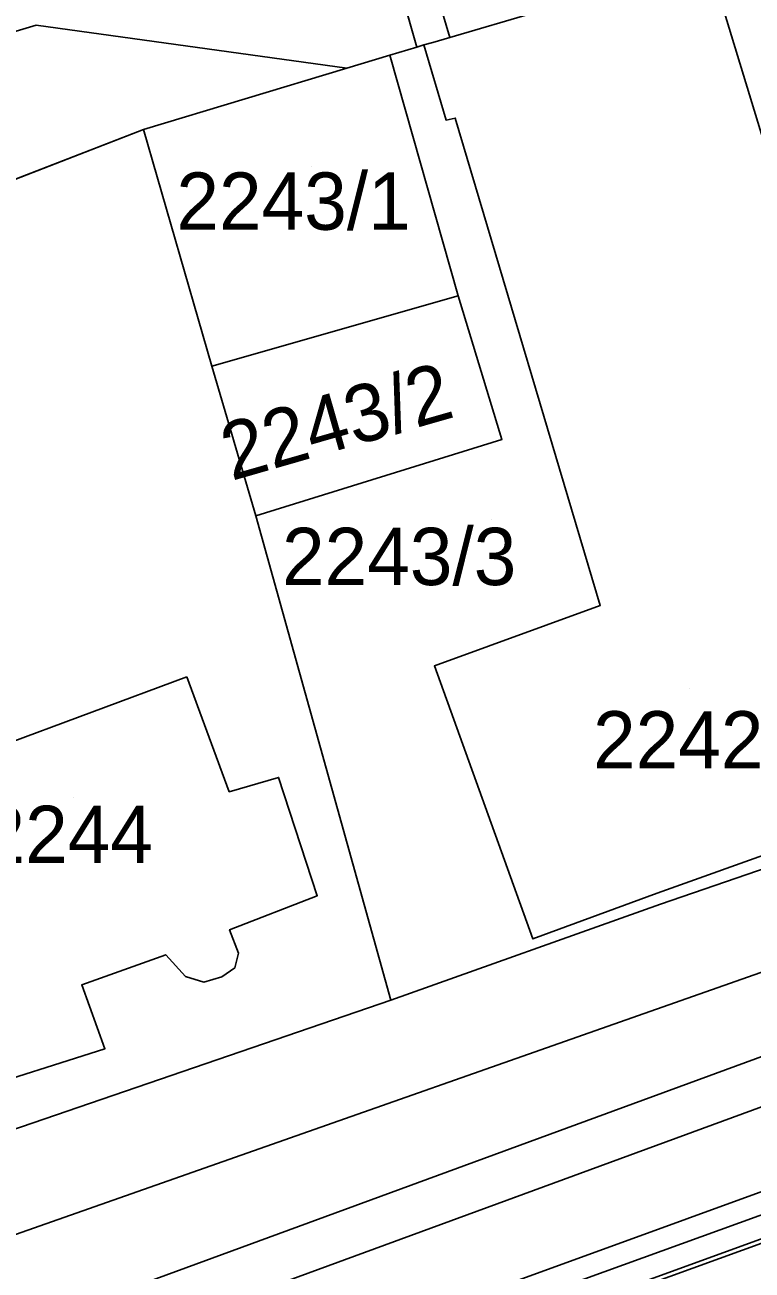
# Model space of a CAD drawing. Extents: x -263423 to -261326, y -1240067 to -1237864.
# Drawn here: x -262264.33 to -262238.95, y -1238877.41 to -1238833.96 of the extents above; entities that cross this region are included whole.
import ezdxf

# ---------------------------------------------------------------- set-up
doc = ezdxf.new("R2010")
doc.units = 0
for name, color, linetype in [('body_kn', 7, 'Continuous'), ('kladpar_druhypozemkov', 7, 'Continuous'), ('kladpar_hranice', 7, 'Continuous'), ('kladpar_parcelnecisla', 7, 'Continuous'), ('kladpar_plochy', 7, 'Continuous'), ('tarchy_linie', 7, 'Continuous'), ('zappar_hrandruhpozemk', 7, 'Continuous')]:
    doc.layers.add(name, color=color, linetype=linetype)

msp = doc.modelspace()

# ---------------------------------------------------------------- linework, layer by layer
at = {"layer": 'body_kn'}
for p, q in [((-262263.94, -1238833.97), (-262263.94, -1238833.97)), ((-262250.41, -1238834.66), (-262250.41, -1238834.66)), ((-262250.09, -1238834.57), (-262250.09, -1238834.57)), ((-262249.5, -1238834.4), (-262249.5, -1238834.4)), ((-262249.5, -1238834.4), (-262249.5, -1238834.4)), ((-262251.6, -1238835.02), (-262251.6, -1238835.02)), ((-262251.6, -1238835.02), (-262251.6, -1238835.02)), ((-262250.65, -1238834.74), (-262250.65, -1238834.74)), ((-262253.1, -1238835.47), (-262253.1, -1238835.47)), ((-262253.1, -1238835.47), (-262253.1, -1238835.47)), ((-262249.63, -1238837.28), (-262249.63, -1238837.28)), ((-262249.31, -1238837.21), (-262249.31, -1238837.21)), ((-262260.2, -1238837.61), (-262260.2, -1238837.61)), ((-262260.2, -1238837.61), (-262260.2, -1238837.61)), ((-262249.21, -1238843.41), (-262249.21, -1238843.41)), ((-262249.21, -1238843.41), (-262249.21, -1238843.41)), ((-262257.81, -1238845.87), (-262257.81, -1238845.87)), ((-262247.68, -1238848.43), (-262247.68, -1238848.43)), ((-262256.27, -1238851.09), (-262256.27, -1238851.09)), ((-262244.25, -1238854.22), (-262244.25, -1238854.22)), ((-262250.04, -1238856.33), (-262250.04, -1238856.33)), ((-262258.68, -1238856.71), (-262258.68, -1238856.71)), ((-262255.48, -1238860.22), (-262255.48, -1238860.22)), ((-262257.2, -1238860.72), (-262257.2, -1238860.72)), ((-262254.13, -1238864.35), (-262254.13, -1238864.35)), ((-262242.26, -1238864.26), (-262242.26, -1238864.26)), ((-262242.14, -1238864.64), (-262242.14, -1238864.64)), ((-262242.14, -1238864.64), (-262242.14, -1238864.64)), ((-262257.19, -1238865.54), (-262257.19, -1238865.54)), ((-262246.6, -1238865.86), (-262246.6, -1238865.86)), ((-262259.42, -1238866.41), (-262259.42, -1238866.41)), ((-262256.88, -1238866.36), (-262256.88, -1238866.36)), ((-262258.73, -1238867.17), (-262258.73, -1238867.17)), ((-262257.46, -1238867.18), (-262257.46, -1238867.18)), ((-262257.01, -1238866.87), (-262257.01, -1238866.87)), ((-262262.35, -1238867.46), (-262262.35, -1238867.46)), ((-262258.09, -1238867.37), (-262258.09, -1238867.37)), ((-262251.56, -1238867.99), (-262251.56, -1238867.99)), ((-262261.54, -1238869.69), (-262261.54, -1238869.69))]:
    msp.add_line(p, q, dxfattribs=at)
at = {"layer": 'kladpar_druhypozemkov'}
for p, q in [((-262254.33, -1238838.91), (-262254.33, -1238838.91)), ((-262252.93, -1238846.61), (-262252.93, -1238846.61)), ((-262248.03, -1238851.21), (-262248.03, -1238851.21)), ((-262241.13, -1238857.11), (-262241.13, -1238857.11)), ((-262262.63, -1238860.91), (-262262.63, -1238860.91))]:
    msp.add_line(p, q, dxfattribs=at)
at = {"layer": 'kladpar_hranice'}
for points in [[(-262235.98, -1238803.56), (-262232.88, -1238815.06), (-262230.73, -1238823.01), (-262230.24, -1238824.73), (-262225.75, -1238840.43), (-262224.36, -1238845.29), (-262222.79, -1238850.77), (-262220.93, -1238857.26), (-262222.33, -1238857.76), (-262228.63, -1238859.99), (-262230.29, -1238860.48), (-262237.61, -1238863.09), (-262237.74, -1238862.64), (-262233.21, -1238861.1), (-262232.31, -1238859.39), (-262233.53, -1238855.13), (-262233.72, -1238855.13), (-262234.83, -1238851.38), (-262238.51, -1238839.05), (-262238.25, -1238838.99), (-262240.46, -1238831.74), (-262241.04, -1238829.68), (-262245.24, -1238814.78), (-262249.94, -1238797.11)], [(-262254.53, -1238817.37), (-262245.24, -1238814.78), (-262241.04, -1238829.68), (-262240.46, -1238831.74), (-262249.5, -1238834.4), (-262250.09, -1238834.57), (-262250.41, -1238834.66), (-262250.65, -1238834.74), (-262251.75, -1238830.9), (-262253.23, -1238825.74), (-262253.55, -1238824.61), (-262256.01, -1238825.32), (-262257.06, -1238821.81), (-262254.58, -1238821), (-262255.47, -1238817.87), (-262255.54, -1238817.64), (-262254.53, -1238817.37)], [(-262251.75, -1238830.9), (-262250.65, -1238834.74), (-262251.6, -1238835.02), (-262253.1, -1238835.47), (-262260.2, -1238837.61), (-262266, -1238839.86), (-262266.63, -1238840.1), (-262267.27, -1238840.22), (-262272.04, -1238841.64), (-262276.88, -1238843.12), (-262278.63, -1238843.58), (-262279.24, -1238843.74), (-262279.42, -1238843.17), (-262280.14, -1238839.61)], [(-262234.83, -1238851.38), (-262233.72, -1238855.13), (-262233.53, -1238855.13), (-262232.31, -1238859.39), (-262233.21, -1238861.1), (-262237.74, -1238862.64), (-262242.26, -1238864.26), (-262246.6, -1238865.86), (-262250.04, -1238856.33), (-262244.25, -1238854.22), (-262249.31, -1238837.21), (-262249.63, -1238837.28), (-262250.41, -1238834.66), (-262250.09, -1238834.57), (-262249.5, -1238834.4), (-262240.46, -1238831.74), (-262238.25, -1238838.99), (-262238.51, -1238839.05), (-262234.83, -1238851.38)], [(-262242.14, -1238864.64), (-262251.56, -1238867.99), (-262256.27, -1238851.09), (-262247.68, -1238848.43), (-262249.21, -1238843.41), (-262251.6, -1238835.02), (-262250.65, -1238834.74), (-262250.41, -1238834.66), (-262249.63, -1238837.28), (-262249.31, -1238837.21), (-262244.25, -1238854.22), (-262250.04, -1238856.33), (-262246.6, -1238865.86), (-262242.26, -1238864.26), (-262237.74, -1238862.64), (-262237.61, -1238863.09), (-262242.14, -1238864.64)], [(-262251.6, -1238835.02), (-262249.21, -1238843.41), (-262257.81, -1238845.87), (-262260.2, -1238837.61), (-262253.1, -1238835.47), (-262251.6, -1238835.02)], [(-262260.2, -1238837.61), (-262257.81, -1238845.87), (-262256.27, -1238851.09), (-262251.56, -1238867.99), (-262270.54, -1238874.5), (-262279.24, -1238843.74), (-262278.63, -1238843.58), (-262276.88, -1238843.12), (-262272.04, -1238841.64), (-262267.27, -1238840.22), (-262266.63, -1238840.1), (-262266, -1238839.86), (-262260.2, -1238837.61)], [(-262249.21, -1238843.41), (-262247.68, -1238848.43), (-262256.27, -1238851.09), (-262257.81, -1238845.87), (-262249.21, -1238843.41)], [(-262270.54, -1238874.5), (-262251.56, -1238867.99), (-262242.14, -1238864.64), (-262237.61, -1238863.09)]]:
    msp.add_lwpolyline(points, dxfattribs=at)
at = {"layer": 'kladpar_plochy'}
for p, q in [((-262251.75, -1238830.9), (-262250.65, -1238834.74)), ((-262251.6, -1238835.02), (-262253.1, -1238835.47)), ((-262250.65, -1238834.74), (-262251.6, -1238835.02)), ((-262253.1, -1238835.47), (-262260.2, -1238837.61)), ((-262260.2, -1238837.61), (-262266, -1238839.86))]:
    msp.add_line(p, q, dxfattribs=at)
for points in [[(-262235.98, -1238803.56), (-262232.88, -1238815.06), (-262230.73, -1238823.01), (-262230.24, -1238824.73), (-262225.75, -1238840.43), (-262224.36, -1238845.29), (-262222.79, -1238850.77), (-262220.93, -1238857.26), (-262222.33, -1238857.76), (-262228.63, -1238859.99), (-262230.29, -1238860.48), (-262237.61, -1238863.09), (-262237.74, -1238862.64), (-262233.21, -1238861.1), (-262232.31, -1238859.39), (-262233.53, -1238855.13), (-262233.72, -1238855.13), (-262234.83, -1238851.38), (-262238.51, -1238839.05), (-262238.25, -1238838.99), (-262240.46, -1238831.74), (-262241.04, -1238829.68), (-262245.24, -1238814.78), (-262249.94, -1238797.11)], [(-262310.41, -1238888.32), (-262293.66, -1238882.5), (-262292.01, -1238881.94), (-262289.46, -1238881.07), (-262270.54, -1238874.5), (-262251.56, -1238867.99), (-262242.14, -1238864.64), (-262237.61, -1238863.09)]]:
    msp.add_lwpolyline(points, dxfattribs=at)
for points in [[(-262254.53, -1238817.37), (-262245.24, -1238814.78), (-262241.04, -1238829.68), (-262240.46, -1238831.74), (-262249.5, -1238834.4), (-262250.09, -1238834.57), (-262250.41, -1238834.66), (-262250.65, -1238834.74), (-262251.75, -1238830.9), (-262253.23, -1238825.74), (-262253.55, -1238824.61), (-262256.01, -1238825.32), (-262257.06, -1238821.81), (-262254.58, -1238821), (-262255.47, -1238817.87), (-262255.54, -1238817.64)], [(-262234.83, -1238851.38), (-262233.72, -1238855.13), (-262233.53, -1238855.13), (-262232.31, -1238859.39), (-262233.21, -1238861.1), (-262237.74, -1238862.64), (-262242.26, -1238864.26), (-262246.6, -1238865.86), (-262250.04, -1238856.33), (-262244.25, -1238854.22), (-262249.31, -1238837.21), (-262249.63, -1238837.28), (-262250.41, -1238834.66), (-262250.09, -1238834.57), (-262249.5, -1238834.4), (-262240.46, -1238831.74), (-262238.25, -1238838.99), (-262238.51, -1238839.05)], [(-262242.14, -1238864.64), (-262251.56, -1238867.99), (-262256.27, -1238851.09), (-262247.68, -1238848.43), (-262249.21, -1238843.41), (-262251.6, -1238835.02), (-262250.65, -1238834.74), (-262250.41, -1238834.66), (-262249.63, -1238837.28), (-262249.31, -1238837.21), (-262244.25, -1238854.22), (-262250.04, -1238856.33), (-262246.6, -1238865.86), (-262242.26, -1238864.26), (-262237.74, -1238862.64), (-262237.61, -1238863.09)], [(-262251.6, -1238835.02), (-262249.21, -1238843.41), (-262257.81, -1238845.87), (-262260.2, -1238837.61), (-262253.1, -1238835.47)], [(-262260.2, -1238837.61), (-262257.81, -1238845.87), (-262256.27, -1238851.09), (-262251.56, -1238867.99), (-262270.54, -1238874.5), (-262279.24, -1238843.74), (-262278.63, -1238843.58), (-262276.88, -1238843.12), (-262272.04, -1238841.64), (-262267.27, -1238840.22), (-262266.63, -1238840.1), (-262266, -1238839.86)], [(-262249.21, -1238843.41), (-262247.68, -1238848.43), (-262256.27, -1238851.09), (-262257.81, -1238845.87)]]:
    msp.add_lwpolyline(points, close=True, dxfattribs=at)
at = {"layer": 'tarchy_linie'}
for points in [[(-262353.18, -1238913.64), (-262313.09, -1238898.8), (-262268.92, -1238882.83), (-262225.51, -1238866.91), (-262194.7, -1238856.16)], [(-262364.08, -1238919.7), (-262352.62, -1238915.28), (-262311, -1238901), (-262228.5, -1238871), (-262226.75, -1238871.29), (-262225.85, -1238870.92), (-262193.12, -1238859.46)], [(-262310.73, -1238896.19), (-262269.48, -1238881.28), (-262228.77, -1238866.35)], [(-262228.35, -1238872.59), (-262310.49, -1238902.45)]]:
    msp.add_lwpolyline(points, dxfattribs=at)
at = {"layer": 'zappar_hrandruhpozemk'}
for p, q in [((-262253.1, -1238835.47), (-262263.94, -1238833.97)), ((-262267.22, -1238859.88), (-262258.68, -1238856.71))]:
    msp.add_line(p, q, dxfattribs=at)
for points in [[(-262249.5, -1238834.4), (-262250.1, -1238832.35), (-262254.53, -1238817.37)], [(-262263.94, -1238833.97), (-262267.4, -1238835.01), (-262266, -1238839.86)], [(-262258.68, -1238856.71), (-262257.2, -1238860.72), (-262255.48, -1238860.22), (-262254.13, -1238864.35), (-262257.19, -1238865.54), (-262256.88, -1238866.36), (-262257.01, -1238866.87), (-262257.46, -1238867.18), (-262258.09, -1238867.37), (-262258.73, -1238867.17), (-262259.42, -1238866.41), (-262262.35, -1238867.46), (-262261.54, -1238869.69), (-262266.38, -1238871.23), (-262270.21, -1238860.61), (-262270.01, -1238859.79)], [(-262228.63, -1238859.99), (-262228.46, -1238861.39), (-262228.53, -1238862.4), (-262228.99, -1238863.35), (-262230.14, -1238864.04), (-262270.01, -1238878.05)], [(-262250.86, -1238879.92), (-262230.61, -1238872.59), (-262230.36, -1238873.48), (-262250.74, -1238880.87)]]:
    msp.add_lwpolyline(points, dxfattribs=at)

# ---------------------------------------------------------------- texts
at = {"layer": 'kladpar_parcelnecisla'}
for s, p in [('2243/1', (-262259.046, -1238841.11)), ('2243/3', (-262255.358, -1238853.51)), ('2242', (-262244.5, -1238859.91)), ('2244', (-262265.813, -1238863.21))]:
    msp.add_text(s, height=2, dxfattribs=at).set_placement(p)
msp.add_text('2243/2', height=2, rotation=16, dxfattribs=at).set_placement((-262257.125, -1238849.878))

doc.saveas('drawing.dxf')
